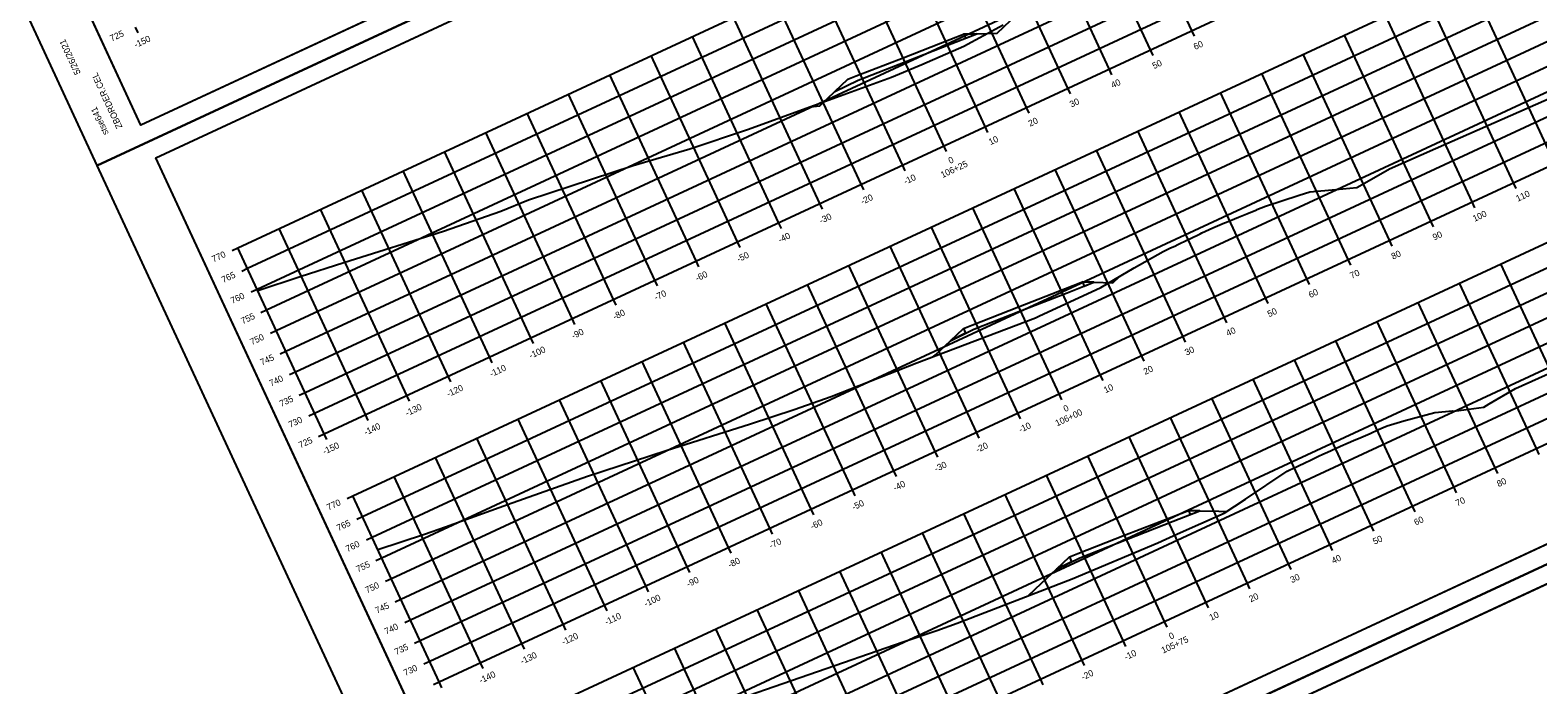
# Model space of a CAD drawing. Extents: x 1354696 to 1366163, y 660729 to 670380.
# Drawn here: x 1355130.4 to 1355461.4, y 664178.5 to 664322.1 of the extents above; entities that cross this region are included whole.
import ezdxf

# ---------------------------------------------------------------- set-up
doc = ezdxf.new("R2010")
doc.units = 0
for name, color, linetype in [('Default', 7, 'Continuous'), ('R_Alt Surface', 7, 'Continuous'), ('R_Axis', 7, 'Continuous'), ('R_Axis Annot', 7, 'Continuous'), ('R_Border', 7, 'Continuous'), ('R_Exist Surface', 7, 'Continuous'), ('R_Fin Surface', 7, 'Continuous'), ('R_Grid', 7, 'Continuous'), ('R_No Plot', 7, 'Continuous')]:
    doc.layers.add(name, color=color, linetype=linetype)

msp = doc.modelspace()

# ---------------------------------------------------------------- linework, layer by layer
at = {"layer": 'Default'}
for points in [[(1355335.25, 664321.24), (1355335.67, 664320.33), (1355338.18, 664321.31)], [(1355361.36, 664266.89), (1355361.78, 664265.98), (1355363.91, 664266.81)], [(1355335.23, 664256.67), (1355335.72, 664255.61), (1355332.39, 664253.98)], [(1355384.62, 664216.78), (1355385.05, 664215.87), (1355387.18, 664216.71)], [(1355358.5, 664206.56), (1355358.99, 664205.51), (1355355.65, 664203.88)]]:
    msp.add_lwpolyline(points, close=True, dxfattribs=at)
at = {"layer": 'R_Alt Surface'}
for points in [[(1355307.02, 664308.62), (1355312.15, 664311.13), (1355322.42, 664315.15), (1355332.68, 664319.16), (1355338.18, 664321.31)], [(1355332.39, 664253.98), (1355337.52, 664256.49), (1355347.79, 664260.51), (1355358.05, 664264.52), (1355363.91, 664266.81)], [(1355355.65, 664203.88), (1355360.78, 664206.39), (1355371.05, 664210.4), (1355381.31, 664214.41), (1355387.18, 664216.71)]]:
    msp.add_lwpolyline(points, dxfattribs=at)
at = {"layer": 'R_Axis'}
for p, q in [((1355194.91, 664233.58), (1355467.02, 664359.91)), ((1355154.09, 664321.5), (1355153.5, 664322.77)), ((1355385.97, 664320.74), (1355385.38, 664322.01)), ((1355376.9, 664316.53), (1355376.31, 664317.8)), ((1355367.83, 664312.32), (1355367.24, 664313.59)), ((1355358.76, 664308.1), (1355358.17, 664309.37)), ((1355220.18, 664179.15), (1355492.28, 664305.49)), ((1355349.69, 664303.89), (1355349.1, 664305.16)), ((1355340.62, 664299.68), (1355340.03, 664300.95)), ((1355331.55, 664295.47), (1355330.96, 664296.74)), ((1355322.48, 664291.26), (1355321.89, 664292.53)), ((1355313.41, 664287.05), (1355312.82, 664288.32)), ((1355456.59, 664287.37), (1355456, 664288.64)), ((1355304.34, 664282.84), (1355303.75, 664284.11)), ((1355447.52, 664283.16), (1355446.93, 664284.43)), ((1355295.27, 664278.63), (1355294.68, 664279.9)), ((1355438.45, 664278.95), (1355437.86, 664280.22)), ((1355174.69, 664273.8), (1355175.96, 664274.39)), ((1355194.91, 664233.58), (1355175.96, 664274.39)), ((1355286.2, 664274.42), (1355285.61, 664275.69)), ((1355429.38, 664274.74), (1355428.79, 664276.01)), ((1355277.13, 664270.21), (1355276.54, 664271.47)), ((1355420.31, 664270.53), (1355419.72, 664271.8)), ((1355176.8, 664269.27), (1355178.07, 664269.86)), ((1355411.24, 664266.32), (1355410.65, 664267.59)), ((1355178.9, 664264.73), (1355180.17, 664265.32)), ((1355268.06, 664265.99), (1355267.47, 664267.26)), ((1355258.99, 664261.78), (1355258.4, 664263.05)), ((1355402.17, 664262.11), (1355401.58, 664263.38)), ((1355181.01, 664260.2), (1355182.28, 664260.79)), ((1355249.92, 664257.57), (1355249.33, 664258.84)), ((1355393.1, 664257.89), (1355392.51, 664259.16)), ((1355183.11, 664255.66), (1355184.38, 664256.25)), ((1355240.85, 664253.36), (1355240.26, 664254.63)), ((1355243.34, 664129.27), (1355515.44, 664255.6)), ((1355384.03, 664253.68), (1355383.44, 664254.95)), ((1355185.22, 664251.13), (1355186.49, 664251.72)), ((1355231.78, 664249.15), (1355231.19, 664250.42)), ((1355374.96, 664249.47), (1355374.37, 664250.74)), ((1355187.32, 664246.59), (1355188.59, 664247.18)), ((1355222.71, 664244.94), (1355222.12, 664246.21)), ((1355365.89, 664245.26), (1355365.3, 664246.53)), ((1355189.43, 664242.06), (1355190.7, 664242.65)), ((1355213.64, 664240.73), (1355213.05, 664242)), ((1355356.82, 664241.05), (1355356.23, 664242.32)), ((1355191.54, 664237.52), (1355192.81, 664238.11)), ((1355204.57, 664236.52), (1355203.98, 664237.79)), ((1355347.75, 664236.84), (1355347.16, 664238.11)), ((1355193.64, 664232.99), (1355194.91, 664233.58)), ((1355195.5, 664232.31), (1355194.91, 664233.58)), ((1355338.68, 664232.63), (1355338.09, 664233.9)), ((1355329.61, 664228.42), (1355329.02, 664229.69)), ((1355461.61, 664229.06), (1355461.02, 664230.33)), ((1355320.54, 664224.21), (1355319.95, 664225.48)), ((1355452.54, 664224.85), (1355451.95, 664226.12)), ((1355311.47, 664220), (1355310.88, 664221.27)), ((1355443.47, 664220.64), (1355442.88, 664221.91)), ((1355199.96, 664219.38), (1355201.23, 664219.97)), ((1355220.18, 664179.15), (1355201.23, 664219.97)), ((1355202.06, 664214.85), (1355203.33, 664215.44)), ((1355302.4, 664215.78), (1355301.81, 664217.05)), ((1355434.4, 664216.43), (1355433.81, 664217.7)), ((1355293.33, 664211.57), (1355292.74, 664212.84)), ((1355425.33, 664212.22), (1355424.74, 664213.49)), ((1355204.17, 664210.31), (1355205.44, 664210.9)), ((1355284.26, 664207.36), (1355283.67, 664208.63)), ((1355416.26, 664208.01), (1355415.67, 664209.28)), ((1355206.27, 664205.78), (1355207.54, 664206.37)), ((1355407.19, 664203.8), (1355406.6, 664205.07)), ((1355208.38, 664201.24), (1355209.65, 664201.83)), ((1355275.19, 664203.15), (1355274.6, 664204.42)), ((1355266.12, 664198.94), (1355265.53, 664200.21)), ((1355398.12, 664199.59), (1355397.53, 664200.86)), ((1355210.49, 664196.71), (1355211.76, 664197.3)), ((1355257.05, 664194.73), (1355256.46, 664196)), ((1355389.05, 664195.38), (1355388.46, 664196.65)), ((1355212.59, 664192.17), (1355213.86, 664192.76)), ((1355247.98, 664190.52), (1355247.39, 664191.79)), ((1355379.98, 664191.16), (1355379.39, 664192.43)), ((1355214.7, 664187.64), (1355215.97, 664188.23)), ((1355370.91, 664186.95), (1355370.32, 664188.22)), ((1355238.91, 664186.31), (1355238.32, 664187.58)), ((1355216.8, 664183.1), (1355218.07, 664183.69)), ((1355229.84, 664182.1), (1355229.25, 664183.37)), ((1355361.84, 664182.74), (1355361.25, 664184.01)), ((1355218.91, 664178.57), (1355220.18, 664179.15)), ((1355220.77, 664177.89), (1355220.18, 664179.15)), ((1355352.77, 664178.53), (1355352.18, 664179.8))]:
    msp.add_line(p, q, dxfattribs=at)
at = {"layer": 'R_Border'}
for p, q in [((1355154.67, 664301.26), (1355068.15, 664487.62)), ((1355441.45, 664434.4), (1355154.67, 664301.26)), ((1355157.98, 664294.12), (1355444.76, 664427.26)), ((1355154.67, 664301.26), (1355154.67, 664301.26)), ((1355244.5, 664107.76), (1355157.98, 664294.12)), ((1355531.28, 664240.9), (1355244.5, 664107.76)), ((1355247.82, 664100.61), (1355534.6, 664233.76))]:
    msp.add_line(p, q, dxfattribs=at)
at = {"layer": 'R_Exist Surface'}
for points in [[(1355180.34, 664264.97), (1355189.64, 664268.06), (1355199.25, 664271.11), (1355221.1, 664278.04), (1355233.67, 664282.42), (1355239.73, 664284.89), (1355262.73, 664292.4), (1355275.21, 664296.04), (1355287.86, 664300.28), (1355302.58, 664305.63), (1355319.46, 664311.75), (1355326.09, 664314.53), (1355335.32, 664318.55), (1355343.95, 664323.26)], [(1355206.7, 664208.19), (1355216.9, 664211.54), (1355221.57, 664213.13), (1355235.17, 664218.04), (1355252.73, 664224.29), (1355270, 664229.93), (1355288.47, 664235.72), (1355298.09, 664238.88), (1355306.18, 664241.74), (1355325.04, 664249.12), (1355351.08, 664258.99), (1355351.23, 664259.05), (1355351.83, 664259.34), (1355365.44, 664265.62), (1355372.75, 664269.94), (1355379.1, 664273.57), (1355379.42, 664273.73), (1355380.27, 664274.17), (1355380.7, 664274.34), (1355381.65, 664274.75), (1355382.29, 664275.07), (1355384.41, 664276.09), (1355384.95, 664276.35), (1355387.19, 664277.41), (1355387.61, 664277.61), (1355389.97, 664278.73), (1355392.59, 664279.83), (1355392.8, 664279.92), (1355392.99, 664280), (1355395.64, 664281.1), (1355397.48, 664281.84), (1355399.47, 664282.65), (1355399.58, 664282.7), (1355399.65, 664282.73), (1355401.55, 664283.51), (1355408.92, 664285.91), (1355411.32, 664286.64), (1355416.99, 664287.16), (1355421.61, 664287.6), (1355425.83, 664289.97), (1355428.78, 664291.65), (1355438.91, 664296.12), (1355469.97, 664309.79)], [(1355280.62, 664173.64), (1355322.05, 664187.96), (1355329.37, 664190.45), (1355333.89, 664192.01), (1355359.12, 664201.79), (1355377.94, 664209.69), (1355382.22, 664211.64), (1355392.46, 664216.18), (1355397.16, 664219.22), (1355406.3, 664225.34), (1355407.08, 664225.74), (1355407.42, 664225.92), (1355410.18, 664227.19), (1355411.42, 664227.78), (1355413.22, 664228.63), (1355414.16, 664229.09), (1355415.17, 664229.56), (1355416.92, 664230.36), (1355416.92, 664230.36), (1355418.02, 664230.84), (1355419.69, 664231.59), (1355420.89, 664232.09), (1355422.49, 664232.77), (1355424.54, 664233.67), (1355426.37, 664234.51), (1355427.41, 664234.94), (1355428.3, 664235.31), (1355431.96, 664236.44), (1355438.71, 664238.22), (1355442.58, 664238.58), (1355442.91, 664238.56), (1355449.52, 664239.38), (1355450.68, 664240.11), (1355456.41, 664243.48), (1355485.92, 664256.77)]]:
    msp.add_lwpolyline(points, dxfattribs=at)
at = {"layer": 'R_Fin Surface'}
for points in [[(1355301.61, 664305.28), (1355303.73, 664305.52), (1355307.02, 664308.62), (1355309.87, 664311.31), (1355311.73, 664312.04), (1355322, 664316.06), (1355332.26, 664320.07), (1355335.25, 664321.24), (1355338.18, 664321.31), (1355342.65, 664321.43), (1355345.57, 664324.18)], [(1355328.71, 664250.51), (1355329.1, 664250.88), (1355332.39, 664253.98), (1355335.23, 664256.67), (1355337.1, 664257.4), (1355347.36, 664261.41), (1355357.63, 664265.43), (1355361.36, 664266.89), (1355363.91, 664266.81), (1355368.07, 664266.69), (1355369.43, 664267.98)], [(1355349.48, 664198.05), (1355352.36, 664200.78), (1355355.65, 664203.88), (1355358.5, 664206.56), (1355360.36, 664207.29), (1355370.63, 664211.31), (1355380.89, 664215.32), (1355384.62, 664216.78), (1355387.18, 664216.71), (1355391.33, 664216.59), (1355393.01, 664216.54)]]:
    msp.add_lwpolyline(points, dxfattribs=at)
at = {"layer": 'R_Grid'}
for p, q in [((1355175.96, 664274.39), (1355448.07, 664400.72)), ((1355178.07, 664269.86), (1355450.17, 664396.19)), ((1355180.17, 664265.32), (1355452.28, 664391.65)), ((1355182.28, 664260.79), (1355454.38, 664387.12)), ((1355184.38, 664256.25), (1355456.49, 664382.58)), ((1355186.49, 664251.72), (1355458.59, 664378.05)), ((1355188.59, 664247.18), (1355460.7, 664373.51)), ((1355190.7, 664242.65), (1355462.8, 664368.98)), ((1355192.81, 664238.11), (1355464.91, 664364.44)), ((1355385.38, 664322.01), (1355366.43, 664362.82)), ((1355194.91, 664233.58), (1355467.02, 664359.91)), ((1355376.31, 664317.8), (1355357.36, 664358.61)), ((1355367.24, 664313.59), (1355348.29, 664354.4)), ((1355358.17, 664309.37), (1355339.22, 664350.19)), ((1355201.23, 664219.97), (1355473.33, 664346.3)), ((1355349.1, 664305.16), (1355330.15, 664345.98)), ((1355203.33, 664215.44), (1355475.44, 664341.77)), ((1355340.03, 664300.95), (1355321.08, 664341.77)), ((1355205.44, 664210.9), (1355477.54, 664337.23)), ((1355330.96, 664296.74), (1355312.01, 664337.56)), ((1355207.54, 664206.37), (1355479.65, 664332.7)), ((1355321.89, 664292.53), (1355302.94, 664333.35)), ((1355465.07, 664292.85), (1355446.12, 664333.67)), ((1355209.65, 664201.83), (1355481.75, 664328.16)), ((1355312.82, 664288.32), (1355293.87, 664329.13)), ((1355456, 664288.64), (1355437.05, 664329.46)), ((1355303.75, 664284.11), (1355284.8, 664324.92)), ((1355446.93, 664284.43), (1355427.98, 664325.25)), ((1355211.76, 664197.3), (1355483.86, 664323.63)), ((1355294.68, 664279.9), (1355275.73, 664320.71)), ((1355437.86, 664280.22), (1355418.91, 664321.03)), ((1355213.86, 664192.76), (1355485.96, 664319.09)), ((1355215.97, 664188.23), (1355488.07, 664314.56)), ((1355285.61, 664275.69), (1355266.66, 664316.5)), ((1355428.79, 664276.01), (1355409.84, 664316.82)), ((1355276.54, 664271.47), (1355257.59, 664312.29)), ((1355419.72, 664271.8), (1355400.77, 664312.61)), ((1355218.07, 664183.69), (1355490.18, 664310.02)), ((1355267.47, 664267.26), (1355248.52, 664308.08)), ((1355410.65, 664267.59), (1355391.7, 664308.4)), ((1355220.18, 664179.15), (1355492.28, 664305.49)), ((1355401.58, 664263.38), (1355382.63, 664304.19)), ((1355258.4, 664263.05), (1355239.45, 664303.87)), ((1355249.33, 664258.84), (1355230.38, 664299.66)), ((1355392.51, 664259.16), (1355373.56, 664299.98)), ((1355240.26, 664254.63), (1355221.31, 664295.45)), ((1355383.44, 664254.95), (1355364.49, 664295.77)), ((1355231.19, 664250.42), (1355212.24, 664291.24)), ((1355226.49, 664165.55), (1355498.6, 664291.88)), ((1355374.37, 664250.74), (1355355.42, 664291.56)), ((1355228.6, 664161.01), (1355500.7, 664287.35)), ((1355365.3, 664246.53), (1355346.35, 664287.35)), ((1355222.12, 664246.21), (1355203.17, 664287.02)), ((1355213.05, 664242), (1355194.1, 664282.81)), ((1355230.7, 664156.48), (1355502.81, 664282.81)), ((1355356.23, 664242.32), (1355337.28, 664283.14)), ((1355203.98, 664237.79), (1355185.03, 664278.6)), ((1355232.81, 664151.94), (1355504.91, 664278.28)), ((1355347.16, 664238.11), (1355328.21, 664278.92)), ((1355194.91, 664233.58), (1355175.96, 664274.39)), ((1355338.09, 664233.9), (1355319.14, 664274.71)), ((1355234.92, 664147.41), (1355507.02, 664273.74)), ((1355470.09, 664234.54), (1355453.25, 664270.83)), ((1355237.02, 664142.87), (1355509.13, 664269.2)), ((1355329.02, 664229.69), (1355310.07, 664270.5)), ((1355239.13, 664138.34), (1355511.23, 664264.67)), ((1355319.95, 664225.48), (1355301, 664266.29)), ((1355461.02, 664230.33), (1355444.18, 664266.61)), ((1355310.88, 664221.27), (1355291.93, 664262.08)), ((1355451.95, 664226.12), (1355435.11, 664262.4)), ((1355241.23, 664133.8), (1355513.34, 664260.13)), ((1355301.81, 664217.05), (1355282.86, 664257.87)), ((1355442.88, 664221.91), (1355426.04, 664258.19)), ((1355243.34, 664129.27), (1355515.44, 664255.6)), ((1355292.74, 664212.84), (1355273.79, 664253.66)), ((1355433.81, 664217.7), (1355416.97, 664253.98)), ((1355283.67, 664208.63), (1355264.72, 664249.45)), ((1355424.74, 664213.49), (1355407.9, 664249.77)), ((1355274.6, 664204.42), (1355255.65, 664245.24)), ((1355415.67, 664209.28), (1355398.83, 664245.56)), ((1355265.53, 664200.21), (1355246.58, 664241.03)), ((1355406.6, 664205.07), (1355389.76, 664241.35)), ((1355256.46, 664196), (1355237.51, 664236.81)), ((1355397.53, 664200.86), (1355380.69, 664237.14)), ((1355247.39, 664191.79), (1355228.44, 664232.6)), ((1355388.46, 664196.65), (1355371.62, 664232.93)), ((1355238.32, 664187.58), (1355219.37, 664228.39)), ((1355379.39, 664192.43), (1355362.55, 664228.71)), ((1355370.32, 664188.22), (1355353.48, 664224.5)), ((1355229.25, 664183.37), (1355210.3, 664224.18)), ((1355220.18, 664179.15), (1355201.23, 664219.97)), ((1355361.25, 664184.01), (1355344.41, 664220.29)), ((1355352.18, 664179.8), (1355335.34, 664216.08)), ((1355343.11, 664175.59), (1355326.27, 664211.87)), ((1355334.04, 664171.38), (1355317.2, 664207.66)), ((1355324.97, 664167.17), (1355308.13, 664203.45)), ((1355315.9, 664162.96), (1355299.05, 664199.24)), ((1355306.83, 664158.75), (1355289.98, 664195.03)), ((1355297.76, 664154.54), (1355280.91, 664190.82)), ((1355288.69, 664150.32), (1355271.84, 664186.6)), ((1355279.62, 664146.11), (1355262.77, 664182.39))]:
    msp.add_line(p, q, dxfattribs=at)
at = {"layer": 'R_No Plot'}
for p, q in [((1355145.09, 664292.43), (1355447.43, 664432.8)), ((1355145.1, 664292.43), (1355447.43, 664432.79)), ((1355234.93, 664098.93), (1355537.27, 664239.3)), ((1355234.93, 664098.93), (1355537.27, 664239.29))]:
    msp.add_line(p, q, dxfattribs=at)
for points in [[(1355055.25, 664485.92), (1355357.6, 664626.29), (1355447.43, 664432.79), (1355145.09, 664292.42)], [(1355280.32, 664586.12), (1355298.11, 664594.38), (1355302.27, 664585.42), (1355316.89, 664592.21), (1355337.93, 664601.97), (1355349.89, 664576.49), (1355370.94, 664586.26), (1355441.45, 664434.4), (1355154.67, 664301.26), (1355068.15, 664487.62)], [(1355145.09, 664292.42), (1355447.43, 664432.79), (1355537.27, 664239.29), (1355234.93, 664098.92)], [(1355370.15, 664392.62), (1355387.95, 664400.88), (1355392.11, 664391.92), (1355406.72, 664398.7), (1355427.76, 664408.47), (1355439.73, 664382.99), (1355460.78, 664392.76), (1355531.28, 664240.9), (1355244.5, 664107.76), (1355157.98, 664294.12)], [(1355234.93, 664098.92), (1355537.27, 664239.29), (1355627.11, 664045.79), (1355324.76, 663905.42)], [(1355459.99, 664199.12), (1355477.79, 664207.38), (1355481.95, 664198.42), (1355496.56, 664205.2), (1355517.6, 664214.97), (1355529.57, 664189.49), (1355550.62, 664199.26), (1355621.12, 664047.4), (1355334.34, 663914.26), (1355247.82, 664100.61)]]:
    msp.add_lwpolyline(points, close=True, dxfattribs=at)

# ---------------------------------------------------------------- texts
at = {"layer": 'R_Axis Annot'}
for s, p in [('725', (1355148.26, 664319.56)), ('-150', (1355153.55, 664318.16)), ('60', (1355386.14, 664317.73)), ('50', (1355377.1, 664313.53)), ('40', (1355368.03, 664309.32)), ('30', (1355358.96, 664305.11)), ('20', (1355349.89, 664300.9)), ('10', (1355341.18, 664296.85)), ('0', (1355332.32, 664292.74)), ('106+25', (1355330.64, 664289.64)), ('-10', (1355322.52, 664288.19)), ('-20', (1355313.09, 664283.81)), ('110', (1355456.93, 664284.44)), ('-30', (1355304.02, 664279.6)), ('100', (1355447.45, 664280.04)), ('-40', (1355294.95, 664275.39)), ('90', (1355438.64, 664275.95)), ('770', (1355170.61, 664271.13)), ('-50', (1355285.88, 664271.18)), ('80', (1355429.57, 664271.74)), ('765', (1355172.76, 664266.62)), ('-60', (1355276.78, 664266.95)), ('70', (1355420.5, 664267.53)), ('760', (1355174.76, 664262.04)), ('-70', (1355267.74, 664262.76)), ('60', (1355411.4, 664263.31)), ('50', (1355402.36, 664259.11)), ('755', (1355177.03, 664257.58)), ('-80', (1355258.67, 664258.54)), ('750', (1355179.03, 664252.99)), ('-90', (1355249.6, 664254.33)), ('40', (1355393.29, 664254.9)), ('745', (1355181.24, 664248.51)), ('-100', (1355240.27, 664250)), ('30', (1355384.22, 664250.69)), ('-110', (1355231.61, 664245.98)), ('20', (1355375.15, 664246.48)), ('740', (1355183.24, 664243.92)), ('-120', (1355222.18, 664241.6)), ('10', (1355366.44, 664242.43)), ('735', (1355185.46, 664239.44)), ('-130', (1355213.11, 664237.39)), ('106+00', (1355355.8, 664235.17)), ('0', (1355357.58, 664238.32)), ('730', (1355187.45, 664234.85)), ('-140', (1355204.04, 664233.18)), ('-10', (1355347.78, 664233.77)), ('725', (1355189.67, 664230.37)), ('-150', (1355194.97, 664228.97)), ('-20', (1355338.35, 664229.39)), ('-30', (1355329.28, 664225.18)), ('-40', (1355320.21, 664220.97)), ('80', (1355452.73, 664221.86)), ('770', (1355195.87, 664216.71)), ('-50', (1355311.14, 664216.76)), ('70', (1355443.66, 664217.64)), ('765', (1355198.03, 664212.2)), ('-60', (1355302.04, 664212.53)), ('60', (1355434.56, 664213.42)), ('50', (1355425.52, 664209.22)), ('760', (1355200.02, 664207.61)), ('-70', (1355293, 664208.33)), ('755', (1355202.3, 664203.16)), ('-80', (1355283.93, 664204.12)), ('40', (1355416.45, 664205.01)), ('-90', (1355274.86, 664199.91)), ('30', (1355407.38, 664200.8)), ('750', (1355204.3, 664198.57)), ('-100', (1355265.53, 664195.58)), ('20', (1355398.31, 664196.59)), ('745', (1355206.51, 664194.09)), ('740', (1355208.51, 664189.5)), ('-110', (1355256.87, 664191.56)), ('10', (1355389.6, 664192.55)), ('-120', (1355247.44, 664187.18)), ('105+75', (1355379.09, 664185.35)), ('0', (1355380.74, 664188.43)), ('735', (1355210.72, 664185.02)), ('-130', (1355238.37, 664182.97)), ('-10', (1355370.94, 664183.88)), ('730', (1355212.72, 664180.43)), ('-140', (1355229.3, 664178.76)), ('-20', (1355361.51, 664179.5))]:
    msp.add_text(s, height=1.4, rotation=24.9042, dxfattribs=at).set_placement(p)
at = {"layer": 'R_Border'}
for s, p in [('5/26/2021', (1355141.49, 664312.7)), ('ZBORDER.CEL', (1355150.65, 664300.86)), ('stse641', (1355147.64, 664299.46))]:
    msp.add_text(s, height=1.4, rotation=114.9042, dxfattribs=at).set_placement(p)

doc.saveas('drawing.dxf')
